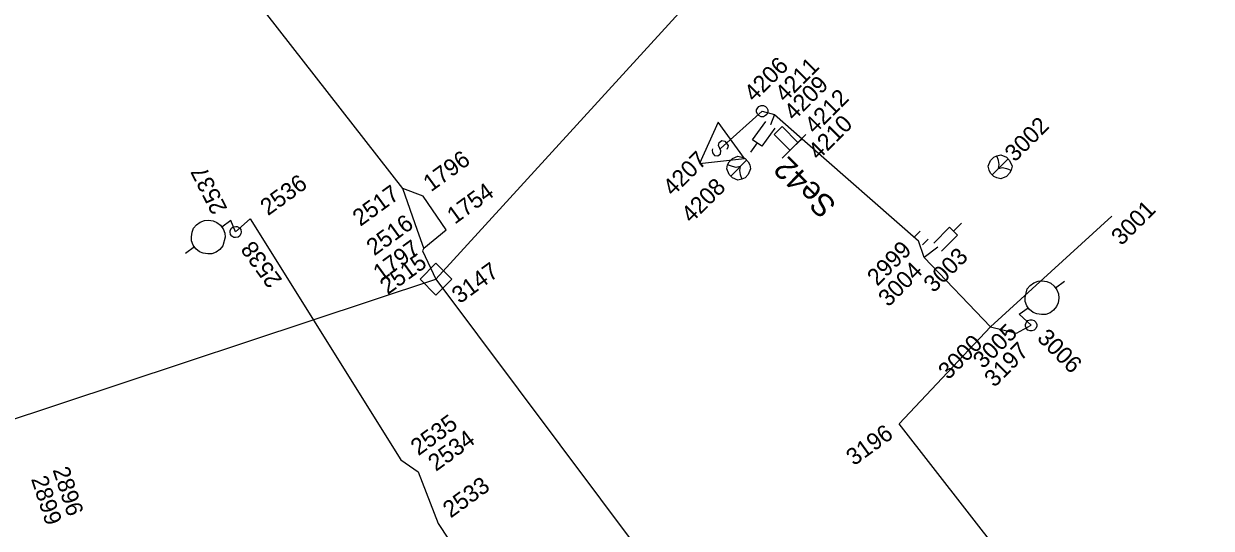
# Model space of a CAD drawing. Extents: x -535557 to -534097, y -1142175 to -1136716.
# Drawn here: x -534945.2 to -534892.3, y -1138971.5 to -1138949.1 of the extents above; entities that cross this region are included whole.
import ezdxf

# ---------------------------------------------------------------- set-up
doc = ezdxf.new("R2010")
doc.units = 0
doc.layers.add('Default', color=7, linetype='Continuous')
doc.layers.add('SS_SZDC', color=7, linetype='Continuous')

# ---------------------------------------------------------------- blocks, each defined once
blk = doc.blocks.new('POINT_DISPLAY')
at = {"layer": 'Default'}
blk.add_line((0, 0), (0, 0), dxfattribs=at)

msp = doc.modelspace()

# ---------------------------------------------------------------- linework, layer by layer
at = {"layer": 'SS_SZDC'}
for p, q in [((-534926.84, -1138960.43), (-534892.319, -1138922.61)), ((-534928.319, -1138956.389), (-534936.17, -1138946.319)), ((-534912.56, -1138952.9), (-534912.51, -1138952.8)), ((-534912.56, -1138953), (-534912.56, -1138952.9)), ((-534912.51, -1138952.8), (-534912.46, -1138952.75)), ((-534912.46, -1138952.75), (-534912.36, -1138952.7)), ((-534912.36, -1138952.7), (-534912.26, -1138952.7)), ((-534912.26, -1138952.7), (-534912.16, -1138952.75)), ((-534912.16, -1138952.75), (-534912.11, -1138952.8)), ((-534912.11, -1138952.8), (-534912.06, -1138952.9)), ((-534912.06, -1138952.9), (-534912.06, -1138953)), ((-534914.17, -1138954.61), (-534912.31, -1138952.95)), ((-534912.74, -1138954.222), (-534912.152, -1138953.413)), ((-534912.51, -1138953.1), (-534912.56, -1138953)), ((-534912.46, -1138953.15), (-534912.51, -1138953.1)), ((-534912.36, -1138953.2), (-534912.46, -1138953.15)), ((-534912.26, -1138953.2), (-534912.36, -1138953.2)), ((-534912.31, -1138952.95), (-534911.76, -1138953.1)), ((-534912.16, -1138953.15), (-534912.26, -1138953.2)), ((-534912.11, -1138953.1), (-534912.16, -1138953.15)), ((-534912.06, -1138953), (-534912.11, -1138953.1)), ((-534911.76, -1138953.1), (-534911.949, -1138953.559)), ((-534911.76, -1138953.1), (-534910.539, -1138954.18)), ((-534914.272, -1138953.448), (-534915.1, -1138955.285)), ((-534913.096, -1138955.066), (-534914.272, -1138953.448)), ((-534911.747, -1138953.706), (-534912.335, -1138954.515)), ((-534911.783, -1138953.989), (-534911.43, -1138953.636)), ((-534911.43, -1138953.636), (-534910.723, -1138954.343)), ((-534914.258, -1138954.488), (-534914.236, -1138954.348)), ((-534914.151, -1138954.72), (-534914.258, -1138954.488)), ((-534914.236, -1138954.348), (-534914.114, -1138954.26)), ((-534914.114, -1138954.26), (-534913.975, -1138954.282)), ((-534913.975, -1138954.282), (-534913.828, -1138954.485)), ((-534913.828, -1138954.485), (-534913.839, -1138954.555)), ((-534912.537, -1138954.369), (-534912.831, -1138954.773)), ((-534912.335, -1138954.515), (-534912.74, -1138954.222)), ((-534911.076, -1138954.696), (-534911.783, -1138953.989)), ((-534911.43, -1138955.05), (-534910.369, -1138953.989)), ((-534910.539, -1138954.18), (-534910.899, -1138954.52)), ((-534910.539, -1138954.18), (-534905.35, -1138958.719)), ((-534914.53, -1138954.624), (-534914.541, -1138954.694)), ((-534914.541, -1138954.694), (-534914.522, -1138954.804)), ((-534914.522, -1138954.804), (-534914.434, -1138954.926)), ((-534914.434, -1138954.926), (-534914.295, -1138954.948)), ((-534914.295, -1138954.948), (-534914.173, -1138954.859)), ((-534914.173, -1138954.859), (-534914.151, -1138954.72)), ((-534913.839, -1138954.555), (-534913.89, -1138954.654)), ((-534913.642, -1138955.065), (-534913.395, -1138954.959)), ((-534913.395, -1138954.959), (-534913.218, -1138954.995)), ((-534913.218, -1138954.995), (-534913.077, -1138955.065)), ((-534902.144, -1138955.147), (-534902.002, -1138955.005)), ((-534902.002, -1138955.005), (-534901.861, -1138954.935)), ((-534901.861, -1138954.935), (-534901.684, -1138954.899)), ((-534901.79, -1138955.147), (-534901.861, -1138954.935)), ((-534901.684, -1138954.899), (-534901.437, -1138955.005)), ((-534901.437, -1138955.005), (-534901.295, -1138955.147)), ((-534915.1, -1138955.285), (-534913.096, -1138955.066)), ((-534913.89, -1138955.525), (-534913.854, -1138955.348)), ((-534913.784, -1138955.772), (-534913.89, -1138955.525)), ((-534913.854, -1138955.348), (-534913.784, -1138955.207)), ((-534913.642, -1138955.419), (-534913.854, -1138955.348)), ((-534913.784, -1138955.207), (-534913.642, -1138955.065)), ((-534913.713, -1138955.843), (-534913.006, -1138955.136)), ((-534913.466, -1138955.454), (-534913.642, -1138955.419)), ((-534913.289, -1138955.419), (-534913.466, -1138955.454)), ((-534913.289, -1138955.419), (-534913.324, -1138955.596)), ((-534913.077, -1138955.065), (-534912.935, -1138955.207)), ((-534912.935, -1138955.207), (-534912.865, -1138955.348)), ((-534912.829, -1138955.525), (-534912.935, -1138955.772)), ((-534912.865, -1138955.348), (-534912.829, -1138955.525)), ((-534902.25, -1138955.394), (-534902.144, -1138955.147)), ((-534902.214, -1138955.571), (-534902.25, -1138955.394)), ((-534901.366, -1138955.076), (-534902.073, -1138955.783)), ((-534901.755, -1138955.323), (-534901.79, -1138955.147)), ((-534901.79, -1138955.5), (-534901.755, -1138955.323)), ((-534901.79, -1138955.5), (-534901.613, -1138955.465)), ((-534901.613, -1138955.465), (-534901.437, -1138955.5)), ((-534901.437, -1138955.5), (-534901.225, -1138955.571)), ((-534901.295, -1138955.147), (-534901.189, -1138955.394)), ((-534901.189, -1138955.394), (-534901.225, -1138955.571)), ((-534913.642, -1138955.914), (-534913.784, -1138955.772)), ((-534913.395, -1138956.02), (-534913.642, -1138955.914)), ((-534913.218, -1138955.984), (-534913.395, -1138956.02)), ((-534913.324, -1138955.596), (-534913.289, -1138955.772)), ((-534913.289, -1138955.772), (-534913.218, -1138955.984)), ((-534913.077, -1138955.914), (-534913.218, -1138955.984)), ((-534912.935, -1138955.772), (-534913.077, -1138955.914)), ((-534902.144, -1138955.712), (-534902.214, -1138955.571)), ((-534902.002, -1138955.854), (-534902.144, -1138955.712)), ((-534901.861, -1138955.924), (-534902.002, -1138955.854)), ((-534901.684, -1138955.96), (-534901.861, -1138955.924)), ((-534901.437, -1138955.854), (-534901.684, -1138955.96)), ((-534901.295, -1138955.712), (-534901.437, -1138955.854)), ((-534901.225, -1138955.571), (-534901.295, -1138955.712)), ((-534927.409, -1138956.729), (-534928.319, -1138956.389)), ((-534927.659, -1138958.26), (-534928.319, -1138956.389)), ((-534926.38, -1138958.229), (-534927.409, -1138956.729)), ((-534902.149, -1138962.549), (-534896.739, -1138957.62)), ((-534937.698, -1138958.333), (-534937.635, -1138958.164)), ((-534937.635, -1138958.164), (-534937.503, -1138958.006)), ((-534937.503, -1138958.006), (-534937.341, -1138957.889)), ((-534937.341, -1138957.889), (-534937.15, -1138957.812)), ((-534937.15, -1138957.812), (-534936.969, -1138957.804)), ((-534936.969, -1138957.804), (-534936.76, -1138957.838)), ((-534936.76, -1138957.838), (-534936.591, -1138957.9)), ((-534936.591, -1138957.9), (-534936.433, -1138958.032)), ((-534936.433, -1138958.032), (-534936.374, -1138958.113)), ((-534935.97, -1138957.819), (-534936.374, -1138958.113)), ((-534936.374, -1138958.113), (-534936.315, -1138958.194)), ((-534935.998, -1138958.256), (-534935.947, -1138958.157)), ((-534935.76, -1138958.329), (-534935.97, -1138957.819)), ((-534935.947, -1138958.157), (-534935.866, -1138958.098)), ((-534935.866, -1138958.098), (-534935.756, -1138958.08)), ((-534935.76, -1138958.329), (-534935.119, -1138957.739)), ((-534935.756, -1138958.08), (-534935.686, -1138958.091)), ((-534935.686, -1138958.091), (-534935.587, -1138958.142)), ((-534935.587, -1138958.142), (-534935.528, -1138958.223)), ((-534935.119, -1138957.739), (-534928.399, -1138968.459)), ((-534904.676, -1138958.823), (-534903.969, -1138958.116)), ((-534903.969, -1138958.116), (-534903.616, -1138958.469)), ((-534903.792, -1138958.292), (-534903.439, -1138957.939)), ((-534937.731, -1138958.543), (-534937.698, -1138958.333)), ((-534937.723, -1138958.723), (-534937.731, -1138958.543)), ((-534936.231, -1138958.566), (-534936.327, -1138958.944)), ((-534936.315, -1138958.194), (-534936.238, -1138958.385)), ((-534936.238, -1138958.385), (-534936.231, -1138958.566)), ((-534936.009, -1138958.326), (-534935.998, -1138958.256)), ((-534935.991, -1138958.436), (-534936.009, -1138958.326)), ((-534935.932, -1138958.517), (-534935.991, -1138958.436)), ((-534935.833, -1138958.568), (-534935.932, -1138958.517)), ((-534935.763, -1138958.579), (-534935.833, -1138958.568)), ((-534935.653, -1138958.561), (-534935.763, -1138958.579)), ((-534935.572, -1138958.502), (-534935.653, -1138958.561)), ((-534935.521, -1138958.403), (-534935.572, -1138958.502)), ((-534935.528, -1138958.223), (-534935.51, -1138958.333)), ((-534935.51, -1138958.333), (-534935.521, -1138958.403)), ((-534927.38, -1138959.049), (-534927.659, -1138958.26)), ((-534927.38, -1138959.049), (-534926.38, -1138958.229)), ((-534905.526, -1138958.543), (-534905.279, -1138958.295)), ((-534905.109, -1138959.469), (-534905.35, -1138958.719)), ((-534905.173, -1138958.896), (-534904.925, -1138958.649)), ((-534903.616, -1138958.469), (-534904.323, -1138959.176)), ((-534937.588, -1138958.995), (-534937.992, -1138959.289)), ((-534937.646, -1138958.914), (-534937.723, -1138958.723)), ((-534937.529, -1138959.076), (-534937.646, -1138958.914)), ((-534937.371, -1138959.208), (-534937.529, -1138959.076)), ((-534937.202, -1138959.271), (-534937.371, -1138959.208)), ((-534936.621, -1138959.22), (-534936.812, -1138959.297)), ((-534936.459, -1138959.102), (-534936.621, -1138959.22)), ((-534936.327, -1138958.944), (-534936.459, -1138959.102)), ((-534927.38, -1138959.049), (-534927.439, -1138959.17)), ((-534927.439, -1138959.17), (-534926.84, -1138960.43)), ((-534904.5, -1138959), (-534905.109, -1138959.469)), ((-534936.992, -1138959.304), (-534937.202, -1138959.271)), ((-534936.812, -1138959.297), (-534936.992, -1138959.304)), ((-534926.84, -1138959.722), (-534927.547, -1138960.43)), ((-534926.132, -1138960.43), (-534926.84, -1138959.722)), ((-534905.109, -1138959.469), (-534902.149, -1138962.549)), ((-534951.51, -1138968.6), (-534926.84, -1138960.43)), ((-534927.547, -1138960.43), (-534926.84, -1138961.137)), ((-534926.84, -1138960.43), (-534903.09, -1138992.149)), ((-534926.84, -1138961.137), (-534926.132, -1138960.43)), ((-534900.512, -1138960.865), (-534900.38, -1138960.707)), ((-534900.38, -1138960.707), (-534900.218, -1138960.589)), ((-534900.218, -1138960.589), (-534900.027, -1138960.512)), ((-534900.027, -1138960.512), (-534899.847, -1138960.505)), ((-534899.847, -1138960.505), (-534899.637, -1138960.538)), ((-534899.637, -1138960.538), (-534899.468, -1138960.601)), ((-534899.468, -1138960.601), (-534899.31, -1138960.733)), ((-534899.31, -1138960.733), (-534899.193, -1138960.895)), ((-534899.251, -1138960.814), (-534898.847, -1138960.52)), ((-534900.608, -1138961.243), (-534900.512, -1138960.865)), ((-534900.601, -1138961.424), (-534900.608, -1138961.243)), ((-534899.193, -1138960.895), (-534899.116, -1138961.086)), ((-534899.108, -1138961.266), (-534899.141, -1138961.476)), ((-534899.116, -1138961.086), (-534899.108, -1138961.266)), ((-534900.869, -1138961.989), (-534900.465, -1138961.696)), ((-534900.524, -1138961.615), (-534900.601, -1138961.424)), ((-534900.465, -1138961.696), (-534900.524, -1138961.615)), ((-534900.406, -1138961.777), (-534900.465, -1138961.696)), ((-534900.248, -1138961.909), (-534900.406, -1138961.777)), ((-534899.336, -1138961.803), (-534899.498, -1138961.92)), ((-534899.204, -1138961.645), (-534899.336, -1138961.803)), ((-534899.141, -1138961.476), (-534899.204, -1138961.645)), ((-534900.34, -1138962.479), (-534900.869, -1138961.989)), ((-534900.587, -1138962.444), (-534900.552, -1138962.338)), ((-534900.552, -1138962.338), (-534900.481, -1138962.267)), ((-534900.481, -1138962.267), (-534900.375, -1138962.232)), ((-534900.375, -1138962.232), (-534900.304, -1138962.232)), ((-534900.304, -1138962.232), (-534900.198, -1138962.267)), ((-534900.079, -1138961.971), (-534900.248, -1138961.909)), ((-534900.198, -1138962.267), (-534900.127, -1138962.338)), ((-534900.127, -1138962.338), (-534900.092, -1138962.444)), ((-534899.87, -1138962.005), (-534900.079, -1138961.971)), ((-534899.689, -1138961.997), (-534899.87, -1138962.005)), ((-534899.498, -1138961.92), (-534899.689, -1138961.997)), ((-534906.21, -1138966.87), (-534902.149, -1138962.549)), ((-534902.149, -1138962.549), (-534900.989, -1138962.829)), ((-534900.989, -1138962.829), (-534900.34, -1138962.479)), ((-534900.587, -1138962.515), (-534900.587, -1138962.444)), ((-534900.552, -1138962.621), (-534900.587, -1138962.515)), ((-534900.481, -1138962.692), (-534900.552, -1138962.621)), ((-534900.375, -1138962.727), (-534900.481, -1138962.692)), ((-534900.304, -1138962.727), (-534900.375, -1138962.727)), ((-534900.198, -1138962.692), (-534900.304, -1138962.727)), ((-534900.127, -1138962.621), (-534900.198, -1138962.692)), ((-534900.092, -1138962.515), (-534900.127, -1138962.621)), ((-534900.092, -1138962.444), (-534900.092, -1138962.515)), ((-534895.72, -1138980.319), (-534906.21, -1138966.87)), ((-534928.399, -1138968.459), (-534927.63, -1138969)), ((-534927.63, -1138969), (-534926.739, -1138971.299)), ((-534926.739, -1138971.299), (-534921.739, -1138978.799))]:
    msp.add_line(p, q, dxfattribs=at)

# ---------------------------------------------------------------- block references
for p in [(-534912.31, -1138952.95), (-534912.31, -1138952.95), (-534911.76, -1138953.1), (-534911.949, -1138953.559), (-534910.539, -1138954.18), (-534914.17, -1138954.61), (-534910.899, -1138954.52), (-534913.359, -1138955.489), (-534901.72, -1138955.43), (-534928.319, -1138956.389), (-534927.409, -1138956.729), (-534896.739, -1138957.62), (-534935.97, -1138957.819), (-534935.119, -1138957.739), (-534935.76, -1138958.329), (-534935.76, -1138958.329), (-534927.659, -1138958.26), (-534926.38, -1138958.229), (-534905.35, -1138958.719), (-534927.439, -1138959.17), (-534927.38, -1138959.049), (-534904.5, -1138959), (-534905.109, -1138959.469), (-534926.84, -1138960.43), (-534900.869, -1138961.989), (-534902.149, -1138962.549), (-534900.989, -1138962.829), (-534900.34, -1138962.479), (-534900.34, -1138962.479), (-534906.21, -1138966.87), (-534928.399, -1138968.459), (-534927.63, -1138969), (-534926.739, -1138971.299)]:
    msp.add_blockref('POINT_DISPLAY', p, dxfattribs=at)

# ---------------------------------------------------------------- texts
for s, height, rotation, p in [('4206', 0.75, 45, (-534912.671, -1138952.576)), ('4211', 0.75, 45, (-534911.293, -1138952.596)), ('4209', 0.75, 45, (-534910.893, -1138953.415)), ('4212', 0.75, 45, (-534909.974, -1138954.005)), ('4210', 0.75, 45, (-534909.814, -1138955.163)), ('3002', 0.75, 45, (-534901.064, -1138955.247)), ('1796', 0.75, 36, (-534927.06, -1138956.565)), ('4207', 0.75, 45, (-534916.286, -1138956.771)), ('Se42', 1, 135.3757, (-534908.957, -1138957.092)), ('2537', 0.75, 117, (-534936.111, -1138957.294)), ('2536', 0.75, 36, (-534934.317, -1138957.629)), ('4208', 0.75, 45, (-534915.467, -1138957.97)), ('2517', 0.75, 36, (-534930.206, -1138958.103)), ('1754', 0.75, 36, (-534925.999, -1138958.006)), ('3001', 0.75, 45, (-534896.32, -1138958.967)), ('2516', 0.75, 36, (-534929.586, -1138959.412)), ('1797', 0.75, 36, (-534929.288, -1138960.545)), ('2538', 0.75, 126, (-534933.659, -1138960.463)), ('2999', 0.75, 45, (-534907.19, -1138960.767)), ('3003', 0.75, 45, (-534904.676, -1138961.064)), ('2515', 0.75, 36, (-534928.99, -1138961.14)), ('3147', 0.75, 36, (-534925.785, -1138961.545)), ('3004', 0.75, 45, (-534906.695, -1138961.695)), ('3005', 0.75, 45, (-534902.478, -1138964.45)), ('3000', 0.75, 45, (-534904.025, -1138964.937)), ('3006', 0.75, 315, (-534900.116, -1138963.093)), ('3197', 0.75, 45, (-534901.974, -1138965.271)), ('2535', 0.75, 36, (-534927.62, -1138968.308)), ('2534', 0.75, 36, (-534926.841, -1138969.004)), ('3196', 0.75, 36, (-534908.228, -1138968.755)), ('2896', 0.75, 288, (-534943.914, -1138968.907)), ('2899', 0.75, 288, (-534944.874, -1138969.311)), ('2533', 0.75, 36, (-534926.185, -1138971.08))]:
    msp.add_text(s, height=height, rotation=rotation, dxfattribs=at).set_placement(p)

doc.saveas('drawing.dxf')
